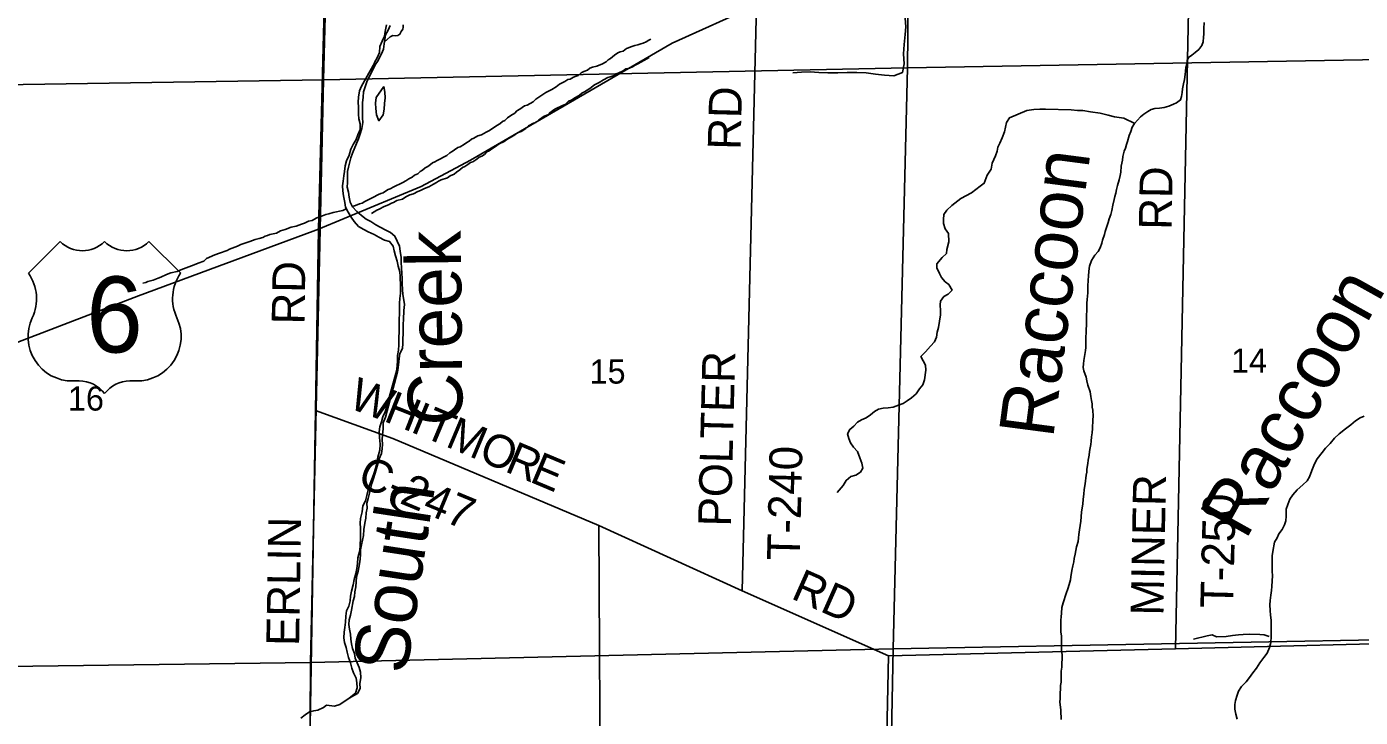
# Model space of a CAD drawing. Extents: x 1588073 to 2013523, y 1090242 to 1357120.
# Drawn here: x 1825334 to 1837534, y 1233397 to 1239721 of the extents above; entities that cross this region are included whole.
import ezdxf

# ---------------------------------------------------------------- set-up
doc = ezdxf.new("R2010")
doc.units = 0
for name, color, linetype in [('GM_X_County_Road', 7, 'Continuous'), ('GM_X_County_Road_Text', 7, 'Continuous'), ('GM_X_Minor_River', 7, 'Continuous'), ('GM_X_Minor_River_Text', 7, 'Continuous'), ('GM_X_Section', 7, 'Continuous'), ('GM_X_Section_Text', 7, 'Continuous'), ('GM_X_Township_Road', 7, 'Continuous'), ('GM_X_Township_Road_Text', 7, 'Continuous'), ('GM_X_US_Location', 7, 'Continuous'), ('GM_X_US_Route', 7, 'Continuous'), ('GM_X_US_Shield', 7, 'Continuous')]:
    doc.layers.add(name, color=color, linetype=linetype)

msp = doc.modelspace()

# ---------------------------------------------------------------- linework, layer by layer
at = {"layer": 'GM_X_County_Road'}
for points in [[(1828003, 1237868), (1828171, 1244408)], [(1827976, 1236206), (1828003, 1237868)], [(1827862, 1226438), (1827862, 1226438), (1827864, 1226660), (1827886, 1228598), (1827901, 1229918), (1827894, 1231263), (1827907, 1232057), (1827976, 1236206)], [(1827976, 1236206), (1828683, 1235951), (1830569, 1235155), (1831879, 1234555), (1833217, 1233960), (1835843, 1234026), (1838488, 1234093)]]:
    msp.add_lwpolyline(points, dxfattribs=at)
at = {"layer": 'GM_X_Minor_River'}
for points in [[(1833372, 1239800), (1833378, 1239721), (1833370, 1239649), (1833361, 1239559), (1833355, 1239471), (1833362, 1239381), (1833346, 1239301), (1833267, 1239271), (1833181, 1239276), (1833099, 1239286), (1833015, 1239297), (1832929, 1239303), (1832840, 1239302), (1832756, 1239298), (1832662, 1239297), (1832580, 1239303), (1832500, 1239309), (1832422, 1239306), (1832343, 1239298)], [(1828625, 1239739), (1828614, 1239677), (1828606, 1239633), (1828587, 1239587), (1828565, 1239539), (1828561, 1239485), (1828540, 1239435), (1828516, 1239393), (1828515, 1239386)], [(1828521, 1239371), (1828542, 1239401), (1828581, 1239473), (1828597, 1239515), (1828605, 1239563), (1828612, 1239605), (1828616, 1239647), (1828640, 1239689), (1828659, 1239733)], [(1828777, 1239738), (1828777, 1239718), (1828775, 1239698), (1828760, 1239676), (1828748, 1239652), (1828728, 1239640), (1828708, 1239638), (1828684, 1239640), (1828660, 1239627), (1828608, 1239582)], [(1836105, 1239759), (1836103, 1239705), (1836103, 1239653), (1836101, 1239625), (1836098, 1239581), (1836086, 1239549), (1836056, 1239511), (1836024, 1239486), (1835994, 1239460), (1835962, 1239440), (1835950, 1239412), (1835946, 1239378), (1835938, 1239346), (1835935, 1239314), (1835933, 1239283), (1835925, 1239237), (1835917, 1239199), (1835909, 1239153), (1835904, 1239117), (1835898, 1239083), (1835888, 1239051), (1835854, 1239024), (1835824, 1239012), (1835782, 1238994), (1835740, 1238980), (1835698, 1238974), (1835654, 1238972), (1835622, 1238963), (1835590, 1238945), (1835554, 1238919), (1835522, 1238897), (1835470, 1238836), (1835448, 1238800), (1835436, 1238762), (1835419, 1238724), (1835403, 1238670), (1835395, 1238642), (1835385, 1238610), (1835375, 1238581), (1835361, 1238531), (1835358, 1238499), (1835348, 1238443), (1835344, 1238389), (1835336, 1238359), (1835328, 1238319), (1835313, 1238266), (1835303, 1238230), (1835297, 1238196), (1835289, 1238166), (1835281, 1238138), (1835269, 1238088), (1835260, 1238037), (1835252, 1238001), (1835238, 1237961), (1835228, 1237927), (1835216, 1237891), (1835201, 1237845), (1835193, 1237817), (1835177, 1237766)], [(1831045, 1239607), (1831025, 1239597), (1831001, 1239583), (1830975, 1239571), (1830951, 1239563), (1830925, 1239556), (1830899, 1239550), (1830861, 1239538), (1830841, 1239526), (1830820, 1239520), (1830790, 1239498), (1830764, 1239491), (1830742, 1239481), (1830712, 1239459), (1830676, 1239429), (1830655, 1239417), (1830635, 1239399), (1830597, 1239378), (1830571, 1239370), (1830551, 1239360), (1830509, 1239350), (1830485, 1239342), (1830466, 1239323), (1830432, 1239311), (1830408, 1239299), (1830380, 1239275), (1830360, 1239269), (1830336, 1239259), (1830306, 1239242), (1830284, 1239236), (1830257, 1239218), (1830209, 1239194), (1830177, 1239170), (1830139, 1239147), (1830084, 1239117), (1830056, 1239101), (1830028, 1239081), (1829992, 1239058), (1829968, 1239034), (1829913, 1239002), (1829887, 1238996), (1829845, 1238967), (1829819, 1238951), (1829799, 1238929), (1829764, 1238907), (1829734, 1238887), (1829708, 1238861), (1829686, 1238854), (1829662, 1238832), (1829634, 1238816), (1829595, 1238788), (1829563, 1238768), (1829537, 1238754), (1829495, 1238731), (1829461, 1238721), (1829426, 1238699), (1829404, 1238691), (1829382, 1238673), (1829362, 1238660), (1829338, 1238644), (1829300, 1238622), (1829279, 1238614), (1829247, 1238592), (1829227, 1238578), (1829205, 1238567), (1829177, 1238541), (1829090, 1238497), (1829068, 1238483), (1829048, 1238474), (1829028, 1238458), (1829004, 1238440), (1828980, 1238428), (1828955, 1238408), (1828933, 1238396), (1828911, 1238374), (1828883, 1238361), (1828861, 1238343), (1828831, 1238327), (1828803, 1238311), (1828774, 1238293), (1828746, 1238279), (1828716, 1238268), (1828694, 1238254), (1828660, 1238236), (1828640, 1238230), (1828616, 1238216), (1828595, 1238200), (1828573, 1238195), (1828553, 1238183), (1828501, 1238157), (1828481, 1238149), (1828457, 1238135), (1828429, 1238120), (1828402, 1238104), (1828380, 1238098), (1828358, 1238090), (1828334, 1238082), (1828313, 1238076)], [(1831028, 1239438), (1831008, 1239426), (1830986, 1239415), (1830952, 1239395), (1830930, 1239383), (1830901, 1239369), (1830877, 1239353), (1830849, 1239341), (1830815, 1239334), (1830791, 1239316), (1830751, 1239300), (1830729, 1239290), (1830709, 1239274), (1830672, 1239261), (1830650, 1239255), (1830612, 1239235), (1830570, 1239209), (1830528, 1239188), (1830485, 1239154), (1830437, 1239124), (1830413, 1239112), (1830387, 1239092), (1830350, 1239071), (1830318, 1239047), (1830292, 1239039), (1830260, 1239009), (1830236, 1238999), (1830165, 1238966), (1830145, 1238950), (1830125, 1238938), (1830107, 1238918), (1830063, 1238899), (1830043, 1238883), (1830020, 1238867), (1829992, 1238845), (1829972, 1238839), (1829926, 1238813), (1829900, 1238790), (1829857, 1238762), (1829823, 1238750), (1829791, 1238726), (1829769, 1238712), (1829749, 1238699), (1829727, 1238687), (1829703, 1238669), (1829658, 1238647), (1829636, 1238633), (1829614, 1238617), (1829590, 1238602), (1829566, 1238584), (1829544, 1238574), (1829521, 1238550), (1829497, 1238536), (1829473, 1238526), (1829451, 1238508), (1829417, 1238485), (1829395, 1238477), (1829370, 1238459), (1829342, 1238441), (1829320, 1238431), (1829296, 1238409), (1829266, 1238388), (1829244, 1238370), (1829209, 1238354), (1829185, 1238338), (1829127, 1238318), (1829103, 1238307), (1829083, 1238295), (1829057, 1238279), (1829012, 1238255), (1828990, 1238247), (1828966, 1238236), (1828936, 1238220), (1828912, 1238212), (1828874, 1238190), (1828840, 1238182), (1828803, 1238163), (1828773, 1238143), (1828721, 1238129), (1828691, 1238111), (1828671, 1238104), (1828645, 1238090), (1828605, 1238074), (1828560, 1238050), (1828536, 1238042), (1828512, 1238027), (1828488, 1238009)], [(1828515, 1239386), (1828398, 1239175), (1828378, 1239133), (1828371, 1239077), (1828367, 1239029), (1828371, 1238985), (1828370, 1238921), (1828374, 1238877), (1828384, 1238830), (1828385, 1238780), (1828365, 1238730), (1828349, 1238688), (1828320, 1238642), (1828300, 1238600), (1828285, 1238546), (1828261, 1238492), (1828249, 1238446), (1828242, 1238396), (1828234, 1238354), (1828228, 1238306), (1828223, 1238264), (1828225, 1238218), (1828231, 1238171), (1828244, 1238111), (1828252, 1238069), (1828276, 1238023), (1828303, 1237978), (1828329, 1237936), (1828371, 1237891), (1828417, 1237863)], [(1828277, 1238205), (1828265, 1238251), (1828270, 1238293), (1828270, 1238348), (1828270, 1238394), (1828279, 1238436), (1828299, 1238520), (1828314, 1238564), (1828350, 1238652), (1828371, 1238694), (1828385, 1238740), (1828401, 1238790), (1828408, 1238844), (1828406, 1238886), (1828407, 1238977), (1828407, 1239023), (1828413, 1239075), (1828416, 1239123), (1828430, 1239171), (1828445, 1239215), (1828521, 1239371)], [(1828601, 1239174), (1828532, 1239074), (1828525, 1239022), (1828527, 1238972), (1828535, 1238913), (1828556, 1238859), (1828595, 1238913), (1828603, 1238965), (1828609, 1239017), (1828614, 1239071), (1828612, 1239121), (1828601, 1239174)], [(1835471, 1238836), (1835371, 1238884), (1835287, 1238896), (1835227, 1238912), (1835155, 1238928), (1835067, 1238940), (1834996, 1238953), (1834948, 1238954), (1834890, 1238960), (1834653, 1238966), (1834601, 1238966), (1834547, 1238963), (1834484, 1238953), (1834405, 1238921), (1834324, 1238886), (1834299, 1238844), (1834278, 1238759), (1834257, 1238703), (1834237, 1238655), (1834218, 1238618), (1834213, 1238582), (1834196, 1238538), (1834166, 1238471), (1834156, 1238417), (1834121, 1238362), (1834093, 1238288), (1834056, 1238261), (1833978, 1238200), (1833880, 1238148), (1833796, 1238084), (1833751, 1238040), (1833724, 1238000), (1833720, 1237956), (1833721, 1237918), (1833738, 1237869), (1833767, 1237826), (1833769, 1237752), (1833753, 1237682), (1833748, 1237644), (1833708, 1237609), (1833659, 1237549), (1833660, 1237513), (1833684, 1237460), (1833703, 1237423), (1833736, 1237386), (1833771, 1237359), (1833800, 1237308), (1833765, 1237273), (1833724, 1237250), (1833693, 1237209), (1833692, 1237173), (1833694, 1237118), (1833693, 1237082), (1833686, 1237024), (1833674, 1236968), (1833663, 1236925), (1833656, 1236877), (1833638, 1236835), (1833601, 1236796), (1833556, 1236745), (1833514, 1236700), (1833535, 1236662), (1833558, 1236623), (1833561, 1236575), (1833546, 1236487), (1833533, 1236441), (1833502, 1236404), (1833472, 1236360), (1833429, 1236324), (1833390, 1236295), (1833352, 1236270), (1833309, 1236255), (1833260, 1236238), (1833214, 1236231), (1833170, 1236227), (1833128, 1236218), (1833091, 1236197), (1833052, 1236168), (1833013, 1236141), (1832972, 1236120), (1832936, 1236099), (1832901, 1236064), (1832864, 1236033), (1832844, 1235993), (1832855, 1235949), (1832870, 1235910), (1832897, 1235872), (1832934, 1235830), (1832957, 1235774), (1832973, 1235725), (1832984, 1235678), (1832961, 1235641), (1832918, 1235616), (1832875, 1235601), (1832832, 1235566), (1832803, 1235521), (1832747, 1235457)], [(1828726, 1236561), (1828730, 1236576), (1828736, 1236624), (1828741, 1236682), (1828749, 1236728), (1828771, 1236774), (1828776, 1236820), (1828776, 1236863), (1828778, 1236909), (1828779, 1236997), (1828781, 1237041), (1828784, 1237121), (1828790, 1237176), (1828783, 1237218), (1828775, 1237268), (1828773, 1237314), (1828770, 1237370), (1828770, 1237418), (1828766, 1237461), (1828763, 1237517), (1828759, 1237559), (1828759, 1237607), (1828750, 1237665), (1828746, 1237712), (1828722, 1237758), (1828703, 1237804), (1828661, 1237837), (1828619, 1237859), (1828569, 1237884), (1828527, 1237906), (1828481, 1237937), (1828439, 1237959), (1828396, 1237991), (1828354, 1238030), (1828314, 1238072), (1828292, 1238115), (1828285, 1238161), (1828277, 1238205)], [(1828226, 1238037), (1828139, 1238020), (1828099, 1238006), (1828071, 1238000), (1828025, 1237983), (1828003, 1237977), (1827983, 1237967), (1827947, 1237947), (1827912, 1237941), (1827876, 1237922), (1827848, 1237914), (1827798, 1237896), (1827754, 1237886), (1827698, 1237863), (1827657, 1237853), (1827621, 1237831), (1827559, 1237818), (1827537, 1237810), (1827515, 1237804), (1827493, 1237792), (1827461, 1237781), (1827424, 1237771), (1827376, 1237755), (1827294, 1237726), (1827264, 1237710), (1827191, 1237684), (1827167, 1237673), (1827097, 1237647), (1827055, 1237631), (1826979, 1237598), (1826954, 1237574), (1826904, 1237556), (1826866, 1237541), (1826768, 1237503), (1826743, 1237494), (1826711, 1237480), (1826653, 1237466), (1826613, 1237451), (1826561, 1237427), (1826537, 1237419), (1826492, 1237399), (1826444, 1237388), (1826424, 1237380), (1826398, 1237372)], [(1828258, 1238053), (1828250, 1238051), (1828226, 1238037)], [(1828417, 1237863), (1828459, 1237842), (1828512, 1237818), (1828556, 1237795), (1828606, 1237767), (1828654, 1237753), (1828688, 1237710), (1828696, 1237668), (1828707, 1237622), (1828723, 1237575), (1828733, 1237529), (1828748, 1237477), (1828750, 1237433), (1828750, 1237396), (1828754, 1237381)], [(1835177, 1237766), (1835169, 1237738), (1835153, 1237696), (1835137, 1237662), (1835107, 1237630), (1835074, 1237580), (1835058, 1237529), (1835052, 1237483), (1835048, 1237437), (1835046, 1237401), (1835043, 1237345), (1835043, 1237313), (1835041, 1237285), (1835039, 1237253), (1835035, 1237222), (1835033, 1237190), (1835032, 1237140), (1835028, 1237060), (1835029, 1236984), (1835027, 1236950), (1835025, 1236914), (1835023, 1236883), (1835024, 1236785), (1835020, 1236757), (1835014, 1236721), (1835006, 1236665), (1835002, 1236633), (1835000, 1236599), (1835005, 1236569), (1835025, 1236512), (1835033, 1236478), (1835041, 1236438), (1835062, 1236378), (1835070, 1236336), (1835076, 1236298), (1835080, 1236268), (1835082, 1236238), (1835087, 1236210), (1835089, 1236154), (1835087, 1236120), (1835083, 1236043), (1835080, 1236003), (1835076, 1235965), (1835072, 1235925), (1835068, 1235895), (1835062, 1235865), (1835056, 1235831), (1835053, 1235799), (1835045, 1235753), (1835041, 1235722), (1835033, 1235670), (1835031, 1235642), (1835027, 1235614), (1835016, 1235534), (1835008, 1235482), (1835004, 1235440), (1834998, 1235395), (1834995, 1235349), (1834991, 1235317), (1834985, 1235277), (1834977, 1235193), (1834972, 1235155), (1834966, 1235115), (1834960, 1235070), (1834956, 1235042), (1834952, 1235008), (1834939, 1234958), (1834933, 1234924), (1834925, 1234892), (1834917, 1234852), (1834913, 1234822), (1834903, 1234785), (1834894, 1234741), (1834886, 1234683), (1834882, 1234655), (1834870, 1234613), (1834858, 1234573), (1834843, 1234530), (1834815, 1234446), (1834805, 1234402), (1834801, 1234352), (1834798, 1234318), (1834796, 1234286), (1834796, 1234244), (1834796, 1234177), (1834800, 1234143), (1834801, 1234017)], [(1828754, 1237381), (1828753, 1237282), (1828749, 1237232), (1828746, 1237188), (1828744, 1237146), (1828744, 1237098), (1828741, 1237037), (1828741, 1236979), (1828742, 1236929), (1828740, 1236871), (1828738, 1236809), (1828735, 1236759), (1828727, 1236711), (1828726, 1236664), (1828722, 1236614), (1828716, 1236567)], [(1828716, 1236567), (1828615, 1236194), (1828592, 1236150), (1828580, 1236102), (1828566, 1236056), (1828559, 1236010), (1828563, 1235961), (1828569, 1235897), (1828564, 1235845), (1828546, 1235779), (1828537, 1235729), (1828525, 1235677), (1828511, 1235627), (1828492, 1235579), (1828476, 1235537), (1828457, 1235481), (1828445, 1235427), (1828433, 1235381), (1828408, 1235333), (1828402, 1235279), (1828389, 1235218), (1828385, 1235174), (1828387, 1235130), (1828388, 1235080), (1828388, 1235038), (1828386, 1234974), (1828381, 1234924), (1828363, 1234857), (1828360, 1234805), (1828354, 1234761), (1828346, 1234715), (1828331, 1234659), (1828321, 1234611), (1828306, 1234553), (1828298, 1234507), (1828292, 1234463), (1828281, 1234415), (1828261, 1234373), (1828255, 1234325), (1828250, 1234268), (1828244, 1234220), (1828238, 1234178), (1828235, 1234126), (1828243, 1234084), (1828257, 1234038), (1828266, 1233993), (1828278, 1233945), (1828296, 1233895), (1828309, 1233847), (1828323, 1233804), (1828347, 1233756), (1828354, 1233714), (1828356, 1233668), (1828342, 1233620), (1828283, 1233573)], [(1828283, 1233573), (1828362, 1233617), (1828384, 1233661), (1828382, 1233708), (1828391, 1233760), (1828387, 1233810), (1828375, 1233854), (1828356, 1233896), (1828340, 1233939), (1828332, 1233983), (1828315, 1234027), (1828305, 1234069), (1828301, 1234112), (1828296, 1234158), (1828286, 1234204), (1828282, 1234248), (1828284, 1234290), (1828295, 1234332), (1828305, 1234378), (1828322, 1234463), (1828332, 1234505), (1828336, 1234547), (1828345, 1234593), (1828347, 1234639), (1828351, 1234685), (1828366, 1234737), (1828380, 1234803), (1828385, 1234845), (1828387, 1234887), (1828389, 1234932), (1828396, 1234976), (1828406, 1235018), (1828414, 1235062), (1828417, 1235116), (1828427, 1235174), (1828437, 1235222), (1828440, 1235270), (1828448, 1235314), (1828446, 1235358), (1828459, 1235400), (1828469, 1235449), (1828480, 1235491), (1828492, 1235539), (1828506, 1235583), (1828521, 1235633), (1828535, 1235677), (1828545, 1235719), (1828560, 1235765), (1828580, 1235813), (1828586, 1235855), (1828589, 1235897), (1828587, 1235939), (1828589, 1235983), (1828594, 1236039), (1828596, 1236094), (1828618, 1236146), (1828726, 1236561)], [(1837570, 1236156), (1837532, 1236139), (1837490, 1236111), (1837448, 1236077), (1837398, 1236039), (1837342, 1235992), (1837298, 1235954), (1837257, 1235906), (1837217, 1235861), (1837185, 1235823), (1837141, 1235763), (1837115, 1235717), (1837090, 1235656), (1837068, 1235598), (1837048, 1235562), (1837008, 1235526), (1836958, 1235479), (1836916, 1235435), (1836890, 1235395), (1836871, 1235347), (1836857, 1235304), (1836857, 1235240), (1836853, 1235198), (1836842, 1235160), (1836820, 1235116), (1836788, 1235078), (1836774, 1235041), (1836750, 1235001), (1836733, 1234915), (1836729, 1234875), (1836727, 1234835), (1836727, 1234775), (1836727, 1234732), (1836730, 1234696), (1836726, 1234596), (1836722, 1234558), (1836717, 1234516), (1836709, 1234466), (1836707, 1234428), (1836711, 1234375), (1836713, 1234333), (1836718, 1234287), (1836720, 1234241), (1836720, 1234185), (1836718, 1234137), (1836715, 1234081), (1836705, 1234037), (1836681, 1233986), (1836651, 1233944), (1836615, 1233896), (1836584, 1233848), (1836550, 1233805), (1836520, 1233761), (1836490, 1233721), (1836448, 1233679), (1836420, 1233636), (1836407, 1233600), (1836391, 1233550), (1836387, 1233514), (1836385, 1233472), (1836397, 1233426), (1836408, 1233380)], [(1836009, 1234113), (1836134, 1234145), (1836178, 1234152), (1836220, 1234135), (1836306, 1234138), (1836366, 1234147), (1836421, 1234153), (1836463, 1234156), (1836523, 1234160), (1836615, 1234157), (1836655, 1234154), (1836699, 1234137)], [(1834801, 1234019), (1834807, 1233967), (1834806, 1233935), (1834804, 1233891), (1834804, 1233857), (1834798, 1233820), (1834798, 1233748), (1834797, 1233720), (1834793, 1233688), (1834791, 1233660), (1834789, 1233616), (1834789, 1233568), (1834787, 1233540), (1834790, 1233512), (1834794, 1233465), (1834794, 1233433), (1834798, 1233405), (1834798, 1233377)], [(1828283, 1233573), (1828199, 1233514), (1828149, 1233499), (1828077, 1233509)], [(1828077, 1233509), (1828048, 1233488), (1827997, 1233463), (1827961, 1233458), (1827922, 1233449), (1827882, 1233421), (1827841, 1233390)]]:
    msp.add_lwpolyline(points, dxfattribs=at)
at = {"layer": 'GM_X_Section'}
for points in [[(1838728, 1244740), (1838594, 1239435), (1833393, 1239344), (1833444, 1244617)], [(1833444, 1244617), (1833393, 1239344), (1828049, 1239233), (1828188, 1244461)], [(1822887, 1244464), (1828188, 1244461), (1828049, 1239233), (1822751, 1239152)], [(1833393, 1239344), (1838594, 1239435), (1838499, 1234122), (1833261, 1234025)], [(1833393, 1239344), (1833261, 1234025), (1827930, 1233898), (1828049, 1239233)], [(1822751, 1239152), (1828049, 1239233), (1827930, 1233898), (1822620, 1233829)], [(1833261, 1234025), (1838499, 1234122), (1838419, 1228704), (1833158, 1228711)], [(1827930, 1233898), (1833261, 1234025), (1833158, 1228711), (1827900, 1228620)], [(1822620, 1233829), (1827930, 1233898), (1827900, 1228620), (1822562, 1228561)]]:
    msp.add_lwpolyline(points, close=True, dxfattribs=at)
at = {"layer": 'GM_X_Township_Road'}
for points in [[(1835843, 1234026), (1835999, 1241668)], [(1831879, 1234555), (1832012, 1239918)], [(1830583, 1232328), (1830569, 1235155)], [(1833166, 1231500), (1833217, 1233960)]]:
    msp.add_lwpolyline(points, dxfattribs=at)
at = {"layer": 'GM_X_US_Route'}
for points in [[(1827954, 1237850), (1828003, 1237868), (1828944, 1238259), (1829393, 1238500), (1831239, 1239570), (1832012, 1239918), (1833780, 1240680), (1834552, 1241042), (1834966, 1241225), (1834999, 1241239)], [(1824472, 1236656), (1824491, 1236657), (1824655, 1236672), (1824835, 1236699), (1825050, 1236748), (1825253, 1236833), (1826357, 1237258), (1827954, 1237850)]]:
    msp.add_lwpolyline(points, dxfattribs=at)
at = {"layer": 'GM_X_US_Shield'}
for p, q in [((1825641, 1237753), (1825351, 1237463)), ((1826743, 1237463), (1826453, 1237753)), ((1825757, 1236477), (1825815, 1236477)), ((1826279, 1236477), (1826337, 1236477))]:
    msp.add_line(p, q, dxfattribs=at)
for centre, radius, start, end in [((1825844, 1237960), 290, 225.573, 314.427), ((1826250, 1237960), 290, 225.573, 314.427), ((1825018, 1237230), 406, 334.5471, 35.0009), ((1827075, 1237230), 406, 144.9991, 205.4529), ((1825752, 1236883), 406, 154.8319, 270.6383), ((1826341, 1236883), 406, 269.3617, 25.1681), ((1825815, 1236187), 290, 36.8699, 90), ((1826279, 1236187), 290, 90, 143.1301)]:
    msp.add_arc(centre, radius, start, end, dxfattribs=at)

# ---------------------------------------------------------------- texts
at = {"layer": 'GM_X_County_Road_Text'}
for s, rotation, p in [('RD', 89.0127, (1827875, 1236993)), ('W', 339.3624, (1828266, 1236235)), ('H', 338.3853, (1828590, 1236113)), ('I', 337.4738, (1828834, 1236016)), ('T', 337.2077, (1828948, 1235969)), ('M', 337.1916, (1829155, 1235882)), ('O', 337.1893, (1829455, 1235756)), ('R', 337.1884, (1829698, 1235653)), ('C-247', 337.4938, (1828345, 1235524)), ('E', 337.1925, (1829925, 1235558)), ('ERLIN', 89.0643, (1827826, 1234049)), ('RD', 336.0888, (1832316, 1234490))]:
    msp.add_text(s, height=300, rotation=rotation, dxfattribs=at).set_placement(p)
at = {"layer": 'GM_X_Minor_River_Text'}
for s, rotation, p in [('Raccoon', 82.5483, (1834723, 1235944)), ('Creek', 90.5833, (1829323, 1236071)), ('Raccoon', 60.817, (1836485, 1235013)), ('South', 81.3535, (1828808, 1233783))]:
    msp.add_text(s, height=500.3, rotation=rotation, dxfattribs=at).set_placement(p)
at = {"layer": 'GM_X_Section_Text'}
for s, p in [('14', (1836352, 1236553)), ('15', (1830484, 1236453)), ('16', (1825712, 1236206))]:
    msp.add_text(s, height=221, rotation=0, dxfattribs=at).set_placement(p)
at = {"layer": 'GM_X_Township_Road_Text'}
for s, rotation, p in [('RD', 88.5175, (1831864, 1238591)), ('RD', 89.0128, (1835808, 1237860)), ('POLTER', 88.5453, (1831776, 1235142)), ('T-240', 88.5957, (1832406, 1234831)), ('MINER', 88.9349, (1835733, 1234327)), ('T-250', 88.5957, (1836370, 1234395))]:
    msp.add_text(s, height=300, rotation=rotation, dxfattribs=at).set_placement(p)
at = {"layer": 'GM_X_US_Location'}
for s in ['0', '/']:
    msp.add_text(s, height=1, dxfattribs=at).set_placement((1826046, 1237081))
msp.add_text('6', height=1, rotation=0, dxfattribs=at).set_placement((1825946, 1236874))
at = {"layer": 'GM_X_US_Shield'}
msp.add_text('6', height=696, dxfattribs=at).set_placement((1825879, 1236738))

doc.saveas('drawing.dxf')
